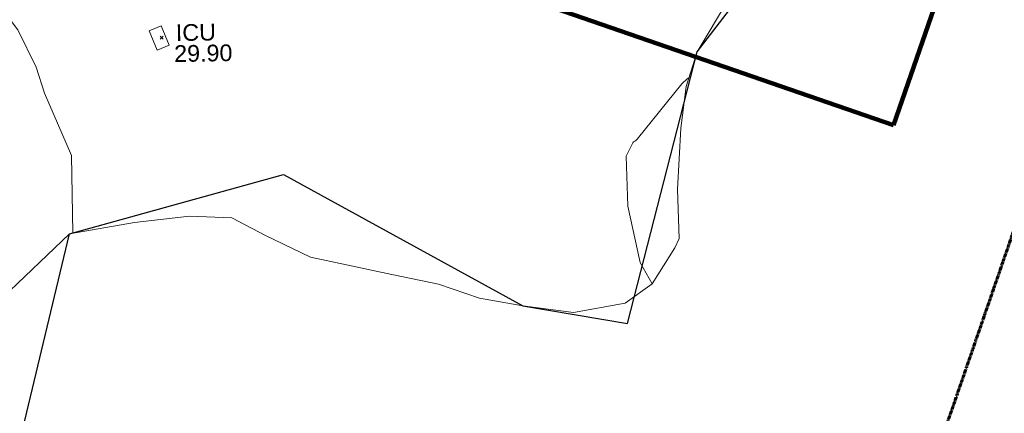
# Model space of a CAD drawing. Header units: millimetres. Extents: x -290717 to 520720, y -103372 to 287762.
# Tile 261 of 375: x 116222 to 138374, y 57264 to 66109. Entities that reach past the tile are written whole.
import ezdxf

# ---------------------------------------------------------------- set-up
doc = ezdxf.new("R2010")
doc.units = ezdxf.units.MM
doc.linetypes.add('Dash 1_5mm', pattern=[3, 1.5, -1.5])
doc.linetypes.add('IMPORT-UG_ELEC_STREET LIGHTING_QLB2 _2_', pattern=[2700, 1500, -300.0000000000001, 0, -250, 150, -300.0000000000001, 0, -200])
for name, color, linetype, lineweight, true_color in [('00_UAV_SERV_IC', 5, 'Continuous', 9, 0x0000ff), ('00_UAV_TREE_LINE', 7, 'Continuous', 9, 0x52a552), ('01_DTM_CONTOUR_MJR', 7, 'Continuous', 9, 0x7f3f00), ('12333-PUM-2D-U-0001-C01 - Rev2_REVIT IMPORT_dwg', 7, 'Continuous', 9, 0x767676), ('A_RHA_Line', 7, 'Continuous', 9, 0x00a600), ('PUM-SURVEY BOUNDARY_EXTENT', 190, 'Continuous', 25, 0x7f00ff)]:
    doc.layers.add(name, color=color, linetype=linetype, lineweight=lineweight, true_color=true_color)
doc.layers.add('GEN-TEXT', color=7, linetype='Continuous', lineweight=9)
doc.styles.add('Swis721 Lt BT_2', font='swissl.ttf', dxfattribs={"height": 375})

# ---------------------------------------------------------------- blocks, each defined once
blk = doc.blocks.new('12333-PUM-2D-U-0001-C01 - Rev2_REVIT IMPORT_dwg_MGS62954_T2_Galway_ITM_3d_Rev1-2077680-Site Location Plan Existing')
at = {"layer": '00_UAV_SERV_IC', "color": 254, "true_color": 0xcccccc, "flags": 128}
blk.add_lwpolyline([(534022396.4125001, 725618754.8655), (534022224.4125001, 725619192.8655001), (534022495.5064191, 725619299.3224728), (534022667.5064191, 725618861.3224726)], close=True, dxfattribs=at)
at = {"layer": '00_UAV_TREE_LINE', "color": 254, "true_color": 0xcccccc, "flags": 128}
blk.add_lwpolyline([(534035268.174, 725619679.882), (534034543.174, 725618502.882), (534034282.174, 725617733.8820001), (534034144.174, 725616799.882), (534034049.174, 725615418.882), (534034069.174, 725614314.882), (534033965.1740001, 725614110.8820001), (534033442.174, 725613306.8820001), (534032829.174, 725612883.882), (534031660.174, 725612699.8820001), (534030523.174, 725612868.882), (534029548.174, 725613052.882), (534028636.174, 725613388.8819999), (534027589.174, 725613623.882), (534025766.4125001, 725614043.8655), (534024762.4125, 725614549.8655001), (534024013.4125001, 725614959.8655001), (534023062.4125001, 725615009.8654999), (534021822.4125001, 725614892.8655001), (534020350.4125001, 725614659.8655), (534017790.4125, 725612312.8655)], dxfattribs=at)
at = {"layer": '01_DTM_CONTOUR_MJR', "color": 254, "true_color": 0xcccccc, "flags": 128}
for points in [[(534013299.3230324, 725626330.7305601), (534013321.1136603, 725626307.2148749), (534013373.7446507, 725626159.0807668), (534013524.6689954, 725626041.3240188), (534015218.5652831, 725624977.3098431), (534015846.0631741, 725624598.7750386), (534017298.1080595, 725623699.5551085), (534017937.1428572, 725622420), (534018030.0000001, 725622020.0000001), (534018430.0000002, 725620420.0000001), (534019273.8438439, 725619263.8438438), (534019667.1794872, 725618420), (534019845.7303371, 725617835.7303371), (534020430.0000002, 725616420.0000001), (534020430.0000002, 725614672.4632497)], [(534033441.4034232, 725613306.3502644), (534033179.611731, 725613796.4994174), (534032923.4940579, 725615061.2358024), (534032910.0000001, 725616190.0000002), (534033062.3700681, 725616485.2984085), (534033081.1055022, 725616508.7466347), (534033104.2813142, 725616522.7583848), (534033130.2160832, 725616539.311468), (534033158.1509404, 725616567.7338035), (534034185.3483451, 725617790.8117241), (534034311.280677, 725617899.4626235), (534034346.5119781, 725617923.4448552)]]:
    blk.add_lwpolyline(points, dxfattribs=at)
at = {"layer": '00_UAV_SERV_IC', "color": 251, "true_color": 0x666666, "char_height": 375, "attachment_point": 1, "line_spacing_factor": 1.005061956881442, "style": 'Swis721 Lt BT_2'}
for s, insert, width in [('ICU', (534022823.8728304, 725619326.6761924), 1021.012723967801), ('29.90', (534022779.0446799, 725618856.2971915), 1495.902363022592)]:
    blk.add_mtext(s, dxfattribs=dict(at, insert=insert, width=width))
blk = doc.blocks.new('12333-PUM-2D-U-0001-C01 - Rev2_REVIT IMPORT_dwg-1620468-Site Location Plan Existing')
at = {"layer": 'GEN-TEXT', "color": 253, "true_color": 0xaaaaaa}
for p, q in [((381389.9948138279, 3144.288482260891), (381460.7054919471, 3214.999160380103)), ((381460.7054919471, 3144.288482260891), (381389.9948138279, 3214.999160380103))]:
    blk.add_line(p, q, dxfattribs=at)
at = {"layer": 'PUM-SURVEY BOUNDARY_EXTENT', "color": 201, "true_color": 0xd4aaff, "flags": 128}
blk.add_lwpolyline([(374423.232213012, -19956.60564710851), (379270.7626529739, -1194.490678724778), (384112.1577081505, 54.86672394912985), (389443.5241528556, -2985.474178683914), (391793.3395174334, -3422.473121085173), (393463.5241528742, 2648.525821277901), (400411.7245541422, 11355.21109355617), (404412.5241528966, 12300.5258212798), (408082.524152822, 10983.52582124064), (415574.5241529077, 4114.525821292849), (420209.5241528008, -4269.47417878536), (422049.5241528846, -5317.474178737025), (422826.5241528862, -4934.474178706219), (426040.5241528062, -2731.474178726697), (426871.5241528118, 1722.525821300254), (426773.5241528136, 9599.525821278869), (434100.3536528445, 24157.39132126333), (453045.0486529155, 39175.58032134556)], dxfattribs=at)
blk.add_blockref('12333-PUM-2D-U-0001-C01 - Rev2_REVIT IMPORT_dwg_MGS62954_T2_Galway_ITM_3d_Rev1-2077680-Site Location Plan Existing', (-533641079.6498471, -725615854.3561786))

msp = doc.modelspace()

# ---------------------------------------------------------------- linework, layer by layer
at = {"layer": 'A_RHA_Line', "color": 1, "lineweight": 140, "true_color": 0xff0000}
for p, q in [((135883.6700772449, 63742.25704276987), (142506.1676824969, 82903.96980282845)), ((108737.5537835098, 73124.25187790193), (135883.6700772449, 63742.25704276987))]:
    msp.add_line(p, q, dxfattribs=at)
at = {"layer": 'A_RHA_Line', "color": 30, "linetype": 'Dash 1_5mm', "lineweight": 70, "true_color": 0xff8000}
msp.add_line((145649.2052186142, 81817.70163793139), (119356.9558916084, 5742.999999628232), dxfattribs=at)
msp.add_line((145649.2052186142, 81817.70163793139), (119356.9558916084, 5742.999999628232), dxfattribs=at)

# ---------------------------------------------------------------- block references
at = {"layer": '12333-PUM-2D-U-0001-C01 - Rev2_REVIT IMPORT_dwg', "color": 254, "linetype": 'IMPORT-UG_ELEC_STREET LIGHTING_QLB2 _2_', "true_color": 0xffd4d4, "rotation": 0.9999999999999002}
msp.add_blockref('12333-PUM-2D-U-0001-C01 - Rev2_REVIT IMPORT_dwg-1620468-Site Location Plan Existing', (-261895.0770586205, 55869.5817132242), dxfattribs=at)

doc.saveas('drawing.dxf')
